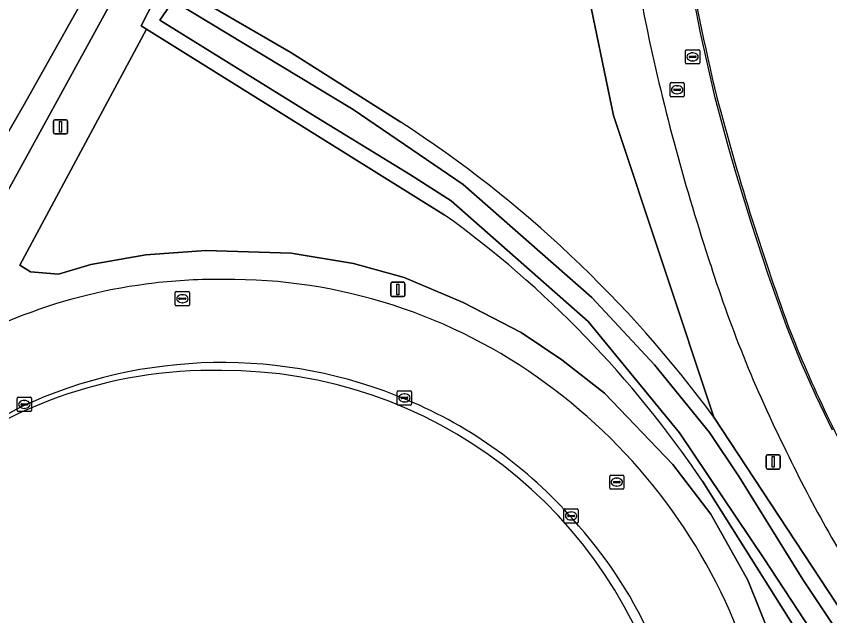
# Model space of a CAD drawing. Extents: x 155018 to 156648, y 383979 to 385733.
# Drawn here: x 155927.3 to 155984.4, y 384298.6 to 384340.7 of the extents above; entities that cross this region are included whole.
import ezdxf

# ---------------------------------------------------------------- set-up
doc = ezdxf.new("R2010")
doc.units = 0
for name, color, linetype in [('IMGEO_Berm_groen', 7, 'Continuous'), ('IMGEO_Erf', 7, 'Continuous'), ('IMGEO_Groenvoorziening', 7, 'Continuous'), ('IMGEO_Kolk', 7, 'Continuous'), ('IMGEO_Lichtmast', 7, 'Continuous'), ('IMGEO_Lijnafwatering', 7, 'Continuous'), ('IMGEO_Loofbos', 7, 'Continuous'), ('IMGEO_Oever', 7, 'Continuous'), ('IMGEO_Rijbaan_lokaal_gesloten', 7, 'Continuous'), ('IMGEO_Rijbaan_regionaal_gesloten', 7, 'Continuous'), ('IMGEO_Rioolput', 7, 'Continuous'), ('IMGEO_Waterloop', 7, 'Continuous')]:
    doc.layers.add(name, color=color, linetype=linetype)

msp = doc.modelspace()

# ---------------------------------------------------------------- linework, layer by layer
at = {"layer": 'IMGEO_Berm_groen'}
for points in [[(155933.067, 384343.869), (155927.821, 384334.493), (155919.212, 384319.557), (155916.895, 384315.729), (155917.111, 384315.566), (155916.712, 384314.868), (155917.359, 384314.042), (155919.466, 384315.317), (155934.67, 384343.021), (155955.765, 384383.112), (155980.733, 384442.411)], [(155973.277, 384400.649), (155975.664, 384409.534), (155978.783, 384421.265), (155982.25, 384433.99), (155984.253, 384441.128), (155980.733, 384442.411), (155955.765, 384383.112), (155934.67, 384343.021), (155919.466, 384315.317)], [(155965.672, 384374.833), (155965.45, 384368.425), (155966.434, 384352.466), (155967.287, 384343.12), (155969.25, 384333.726), (155976.293, 384312.524), (155988.357, 384294.18)], [(155980.408, 384296.757), (155978.671, 384301.077), (155976.086, 384305.715), (155973.407, 384309.198), (155968.617, 384314.212), (155965.602, 384316.559), (155962.742, 384318.486), (155958.673, 384320.596), (155954.52, 384322.333), (155950.979, 384323.333), (155946.591, 384324.058), (155940.586, 384324.246), (155936.377, 384323.942), (155932.517, 384323.254), (155930.244, 384322.566), (155928.267, 384322.748), (155927.519, 384323.217), (155936.413, 384339.792), (155936.039, 384340.025), (155936.97, 384341.805)]]:
    msp.add_lwpolyline(points, dxfattribs=at)
for centre, radius, start, end in [((156108.377, 384367.399), 139.544, 184.27298, 191.47007), ((156122.354, 384371.676), 154.099, 191.99501, 198.32504), ((156061.478, 384350.221), 89.572, 197.54029, 206.84864), ((155941.436, 384283.742), 38.466, 96.67, 124.8305), ((155941.438, 384283.545), 38.662, 89.3776, 96.6393), ((155942.217, 384284.621), 37.586, 53.6682, 90.547), ((155941.73, 384282.866), 33.499, 67.0913, 114.9173), ((155941.022, 384283.811), 31.998, 88.7683, 130.7227), ((155941.869, 384283.654), 32.147, 14.5067, 90.2832), ((155941.212, 384282.895), 39.572, 19.5053, 53.9765), ((155942.454, 384284.39), 31.813, 41.1623, 67.2228), ((155962.738, 384247.375), 74.649, 118.06585, 126.4565), ((156060.597, 384347.796), 87.709, 205.69489, 214.12026), ((155943.107, 384283.998), 31.587, 7.1177, 42.478)]:
    msp.add_arc(centre, radius, start, end, dxfattribs=at)
at = {"layer": 'IMGEO_Erf'}
for centre, radius, start, end in [((156116.25, 384369.215), 143.868, 184.83483, 193.75997), ((156149.693, 384380.214), 178.988, 194.63365, 200.0261), ((156064.528, 384351.228), 89.068, 201.26844, 210.03149)]:
    msp.add_arc(centre, radius, start, end, dxfattribs=at)
at = {"layer": 'IMGEO_Groenvoorziening'}
for points in [[(155976.293, 384312.524), (155969.25, 384333.726), (155967.287, 384343.12), (155966.434, 384352.466), (155965.45, 384368.425), (155965.672, 384374.833), (155966.332, 384381.217), (155965.943, 384383.197), (155966.239, 384398.439), (155956.348, 384377.929), (155949.732, 384364.613), (155938.162, 384343.051), (155946.577, 384338.162), (155954.291, 384333.267)], [(155957.349, 384326.752), (155936.413, 384339.792), (155927.519, 384323.217), (155928.267, 384322.748), (155930.244, 384322.566), (155932.517, 384323.254), (155936.377, 384323.942), (155940.586, 384324.246), (155946.591, 384324.058), (155950.979, 384323.333), (155954.52, 384322.333), (155958.673, 384320.596), (155962.742, 384318.486), (155965.602, 384316.559), (155968.617, 384314.212), (155973.407, 384309.198), (155976.086, 384305.715), (155978.671, 384301.077), (155980.408, 384296.757), (155981.559, 384292.713), (155982.386, 384287.489), (155982.653, 384283.228), (155982.31, 384278.047), (155981.007, 384272.089)], [(155987.189, 384289.457), (155975.487, 384308.023)]]:
    msp.add_lwpolyline(points, dxfattribs=at)
for centre, radius, start, end in [((155908.499, 384262.656), 84.16, 36.33779, 57.03638), ((155914.576, 384267.181), 73.336, 33.8424, 54.32078)]:
    msp.add_arc(centre, radius, start, end, dxfattribs=at)
at = {"layer": 'IMGEO_Kolk'}
for p, q in [((155954.05, 384313.455), (155954.05, 384314.307)), ((155954.125, 384314.381), (155954.977, 384314.381)), ((155954.538, 384314.161), (155954.563, 384314.161)), ((155955.051, 384314.307), (155955.051, 384313.455)), ((155927.338, 384312.994), (155927.338, 384313.846)), ((155927.413, 384313.92), (155928.265, 384313.92)), ((155927.597, 384313.414), (155927.597, 384313.426)), ((155928.035, 384313.377), (155927.637, 384313.377)), ((155927.64, 384313.463), (155928.038, 384313.463)), ((155927.826, 384313.7), (155927.851, 384313.7)), ((155928.081, 384313.426), (155928.081, 384313.414)), ((155928.339, 384313.846), (155928.339, 384312.994)), ((155954.977, 384313.381), (155954.125, 384313.381)), ((155954.309, 384313.875), (155954.309, 384313.887)), ((155954.747, 384313.838), (155954.349, 384313.838)), ((155954.352, 384313.924), (155954.75, 384313.924)), ((155954.561, 384313.601), (155954.536, 384313.601)), ((155954.793, 384313.887), (155954.793, 384313.875)), ((155928.265, 384312.92), (155927.413, 384312.92)), ((155927.849, 384313.14), (155927.824, 384313.14)), ((155965.763, 384305.155), (155965.763, 384306.007)), ((155965.838, 384306.081), (155966.69, 384306.081)), ((155966.764, 384306.007), (155966.764, 384305.155)), ((155966.022, 384305.575), (155966.022, 384305.587)), ((155966.46, 384305.538), (155966.062, 384305.538)), ((155966.065, 384305.624), (155966.463, 384305.624)), ((155966.251, 384305.861), (155966.276, 384305.861)), ((155966.506, 384305.587), (155966.506, 384305.575)), ((155966.69, 384305.081), (155965.838, 384305.081)), ((155966.274, 384305.301), (155966.249, 384305.301))]:
    msp.add_line(p, q, dxfattribs=at)
for points in [[(155954.05, 384313.455), (155954.05, 384314.307)], [(155954.125, 384314.381), (155954.977, 384314.381)], [(155955.051, 384314.307), (155955.051, 384313.455)], [(155927.338, 384312.994), (155927.338, 384313.846)], [(155927.413, 384313.92), (155928.265, 384313.92)], [(155928.339, 384313.846), (155928.339, 384312.994)], [(155954.977, 384313.381), (155954.125, 384313.381)], [(155928.265, 384312.92), (155927.413, 384312.92)], [(155965.763, 384305.155), (155965.763, 384306.007)], [(155965.838, 384306.081), (155966.69, 384306.081)], [(155966.764, 384306.007), (155966.764, 384305.155)], [(155966.69, 384305.081), (155965.838, 384305.081)]]:
    msp.add_lwpolyline(points, dxfattribs=at)
for centre, radius, start, end in [((155954.127, 384314.305), 0.0765, 91.552, 178.448), ((155954.127, 384314.305), 0.0765, 91.552, 178.448), ((155954.975, 384314.305), 0.0765, 1.552, 88.448), ((155954.975, 384314.305), 0.0765, 1.552, 88.448), ((155927.415, 384313.844), 0.0765, 91.552, 178.448), ((155927.415, 384313.844), 0.0765, 91.552, 178.448), ((155927.637, 384313.423), 0.0403, 85.8775, 175.7526), ((155927.634, 384313.413), 0.0366, 178.938, 274.7102), ((155928.038, 384313.42), 0.043, 264.8664, 352.4533), ((155928.042, 384313.425), 0.0386, 1.7309, 96.639), ((155928.263, 384313.844), 0.0765, 1.552, 88.448), ((155928.263, 384313.844), 0.0765, 1.552, 88.448), ((155954.127, 384313.457), 0.0765, 181.552, 268.448), ((155954.127, 384313.457), 0.0765, 181.552, 268.448), ((155954.349, 384313.884), 0.0403, 85.8775, 175.7526), ((155954.346, 384313.874), 0.0366, 178.938, 274.7102), ((155954.75, 384313.881), 0.043, 264.8664, 352.4533), ((155954.754, 384313.886), 0.0386, 1.7309, 96.639), ((155954.975, 384313.457), 0.0765, 271.552, 358.448), ((155954.975, 384313.457), 0.0765, 271.552, 358.448), ((155927.415, 384312.996), 0.0765, 181.552, 268.448), ((155927.415, 384312.996), 0.0765, 181.552, 268.448), ((155928.263, 384312.996), 0.0765, 271.552, 358.448), ((155928.263, 384312.996), 0.0765, 271.552, 358.448), ((155965.84, 384306.005), 0.0765, 91.552, 178.448), ((155965.84, 384306.005), 0.0765, 91.552, 178.448), ((155966.688, 384306.005), 0.0765, 1.552, 88.448), ((155966.688, 384306.005), 0.0765, 1.552, 88.448), ((155966.062, 384305.584), 0.0403, 85.8775, 175.7526), ((155966.059, 384305.574), 0.0366, 178.938, 274.7102), ((155966.463, 384305.581), 0.043, 264.8664, 352.4533), ((155966.467, 384305.586), 0.0386, 1.7309, 96.639), ((155965.84, 384305.157), 0.0765, 181.552, 268.448), ((155965.84, 384305.157), 0.0765, 181.552, 268.448), ((155966.688, 384305.157), 0.0765, 271.552, 358.448), ((155966.688, 384305.157), 0.0765, 271.552, 358.448)]:
    msp.add_arc(centre, radius, start, end, dxfattribs=at)
for centre, major_axis, ratio, start_param, end_param in [((155954.537, 384313.881), (-0.387, 0.002), 0.722429, 4.712389, 7.853982), ((155954.562, 384313.881), (-0.39, 0.002), 0.717154, 1.570796, 4.712389), ((155927.825, 384313.42), (-0.387, 0.002), 0.722429, 4.712389, 7.853982), ((155927.85, 384313.42), (-0.39, 0.002), 0.717154, 1.570796, 4.712389), ((155966.25, 384305.581), (-0.387, 0.002), 0.722429, 4.712389, 7.853982), ((155966.275, 384305.581), (-0.39, 0.002), 0.717154, 1.570796, 4.712389)]:
    msp.add_ellipse(centre, major_axis=major_axis, ratio=ratio, start_param=start_param, end_param=end_param, dxfattribs=at)
at = {"layer": 'IMGEO_Lichtmast'}
for p, q in [((155929.988, 384333.43), (155930.778, 384333.43)), ((155930.778, 384333.43), (155929.988, 384333.43)), ((155929.888, 384332.53), (155929.888, 384333.33)), ((155929.888, 384333.33), (155929.888, 384332.53)), ((155930.878, 384333.33), (155930.878, 384332.53)), ((155930.878, 384332.53), (155930.878, 384333.33)), ((155930.778, 384332.43), (155929.988, 384332.43)), ((155929.988, 384332.43), (155930.778, 384332.43)), ((155953.689, 384322.003), (155954.479, 384322.003)), ((155954.479, 384322.003), (155953.689, 384322.003)), ((155953.589, 384321.103), (155953.589, 384321.903)), ((155953.589, 384321.903), (155953.589, 384321.103)), ((155954.579, 384321.903), (155954.579, 384321.103)), ((155954.579, 384321.103), (155954.579, 384321.903)), ((155954.479, 384321.003), (155953.689, 384321.003)), ((155953.689, 384321.003), (155954.479, 384321.003)), ((155979.968, 384308.977), (155979.968, 384309.777)), ((155979.968, 384309.777), (155979.968, 384308.977)), ((155980.068, 384309.877), (155980.858, 384309.877)), ((155980.858, 384309.877), (155980.068, 384309.877)), ((155980.958, 384309.777), (155980.958, 384308.977)), ((155980.958, 384308.977), (155980.958, 384309.777)), ((155980.858, 384308.877), (155980.068, 384308.877)), ((155980.068, 384308.877), (155980.858, 384308.877))]:
    msp.add_line(p, q, dxfattribs=at)
for points in [[(155930.308, 384333.305), (155930.458, 384333.305), (155930.458, 384332.555), (155930.308, 384332.555), (155930.308, 384333.305)], [(155954.009, 384321.878), (155954.159, 384321.878), (155954.159, 384321.128), (155954.009, 384321.128), (155954.009, 384321.878)], [(155980.388, 384309.752), (155980.538, 384309.752), (155980.538, 384309.002), (155980.388, 384309.002), (155980.388, 384309.752)]]:
    msp.add_lwpolyline(points, dxfattribs=at)
for centre, start, end in [((155929.988, 384333.33), 90, 180), ((155929.988, 384333.33), 90, 180), ((155930.778, 384333.33), 0, 90), ((155930.778, 384333.33), 360, 90), ((155929.988, 384332.53), 180, 270), ((155929.988, 384332.53), 180, 270), ((155930.778, 384332.53), 270, 0), ((155930.778, 384332.53), 270, 0), ((155953.689, 384321.903), 90, 180), ((155953.689, 384321.903), 90, 180), ((155954.479, 384321.903), 0, 90), ((155954.479, 384321.903), 360, 90), ((155953.689, 384321.103), 180, 270), ((155953.689, 384321.103), 180, 270), ((155954.479, 384321.103), 270, 0), ((155954.479, 384321.103), 270, 0), ((155980.068, 384309.777), 90, 180), ((155980.068, 384309.777), 90, 180), ((155980.858, 384309.777), 0, 90), ((155980.858, 384309.777), 360, 90), ((155980.068, 384308.977), 180, 270), ((155980.068, 384308.977), 180, 270), ((155980.858, 384308.977), 270, 0), ((155980.858, 384308.977), 270, 0)]:
    msp.add_arc(centre, 0.1, start, end, dxfattribs=at)
at = {"layer": 'IMGEO_Lijnafwatering'}
for points in [[(155977.827, 384329.795), (155977.332, 384331.514), (155976.855, 384333.238), (155976.394, 384334.966), (155975.353, 384339.54), (155974.462, 384344.145), (155973.72, 384348.777)], [(155984.622, 384311.612), (155983.481, 384314.002), (155982.411, 384316.425), (155981.414, 384318.879), (155980.141, 384322.492), (155978.945, 384326.131), (155977.827, 384329.795)]]:
    msp.add_lwpolyline(points, dxfattribs=at)
at = {"layer": 'IMGEO_Loofbos'}
for centre, radius, start, end in [((155941.022, 384283.811), 31.998, 88.7683, 130.7227), ((155941.869, 384283.654), 32.147, 14.5067, 90.2832)]:
    msp.add_arc(centre, radius, start, end, dxfattribs=at)
at = {"layer": 'IMGEO_Oever'}
for points in [[(155954.291, 384333.267), (155946.577, 384338.162), (155938.162, 384343.051), (155937.747, 384343.292), (155936.97, 384341.805), (155936.039, 384340.025), (155936.413, 384339.792), (155957.349, 384326.752)], [(155986.444, 384292.495), (155979.82, 384302.559), (155973.875, 384311.433), (155967.463, 384319.247), (155957.824, 384327.739), (155954.979, 384329.565), (155948.1, 384333.769), (155937.357, 384340.436), (155938.291, 384341.794), (155950.945, 384334.151), (155958.674, 384328.886), (155967.718, 384320.945), (155972.113, 384316.21), (155975.988, 384311.444), (155978.068, 384308.344), (155982.548, 384301.126), (155987.984, 384292.973)], [(155988.357, 384294.18), (155976.293, 384312.524)], [(155975.487, 384308.023), (155987.189, 384289.457)]]:
    msp.add_lwpolyline(points, dxfattribs=at)
for centre, radius, start, end in [((155908.499, 384262.656), 84.16, 36.33779, 57.03638), ((155914.576, 384267.181), 73.336, 33.8424, 54.32078)]:
    msp.add_arc(centre, radius, start, end, dxfattribs=at)
at = {"layer": 'IMGEO_Rijbaan_lokaal_gesloten'}
for centre, radius, start, end in [((156108.377, 384367.399), 139.544, 184.27298, 191.47007), ((156116.25, 384369.215), 143.868, 184.83483, 193.75997), ((156122.354, 384371.676), 154.099, 191.99501, 198.32504), ((156149.693, 384380.214), 178.988, 194.63365, 200.0261), ((156061.478, 384350.221), 89.572, 197.54029, 206.84864), ((156064.528, 384351.228), 89.068, 201.26844, 210.03149), ((156060.597, 384347.796), 87.709, 205.69489, 214.12026)]:
    msp.add_arc(centre, radius, start, end, dxfattribs=at)
at = {"layer": 'IMGEO_Rijbaan_regionaal_gesloten'}
msp.add_lwpolyline([(155913.936, 384303.965), (155917.359, 384314.042), (155916.712, 384314.868), (155917.111, 384315.566), (155916.895, 384315.729), (155919.212, 384319.557), (155927.821, 384334.493), (155933.067, 384343.869)], dxfattribs=at)
for centre, radius, start, end in [((155941.436, 384283.742), 38.466, 96.67, 124.8305), ((155941.438, 384283.545), 38.662, 89.3776, 96.6393), ((155942.217, 384284.621), 37.586, 53.6682, 90.547), ((155941.73, 384282.866), 33.499, 67.0913, 114.9173), ((155941.212, 384282.895), 39.572, 19.5053, 53.9765), ((155942.454, 384284.39), 31.813, 41.1623, 67.2228), ((155962.738, 384247.375), 74.649, 118.06585, 126.4565), ((155943.107, 384283.998), 31.587, 7.1177, 42.478)]:
    msp.add_arc(centre, radius, start, end, dxfattribs=at)
at = {"layer": 'IMGEO_Rioolput'}
for p, q in [((155974.301, 384337.425), (155974.301, 384338.277)), ((155974.376, 384338.351), (155975.228, 384338.351)), ((155974.789, 384338.131), (155974.814, 384338.131)), ((155975.302, 384338.277), (155975.302, 384337.425)), ((155974.56, 384337.845), (155974.56, 384337.857)), ((155974.998, 384337.808), (155974.6, 384337.808)), ((155974.603, 384337.894), (155975.001, 384337.894)), ((155974.812, 384337.571), (155974.787, 384337.571)), ((155975.044, 384337.857), (155975.044, 384337.845)), ((155975.228, 384337.351), (155974.376, 384337.351)), ((155973.215, 384335.112), (155973.215, 384335.964)), ((155973.29, 384336.038), (155974.142, 384336.038)), ((155973.703, 384335.818), (155973.728, 384335.818)), ((155974.216, 384335.964), (155974.216, 384335.112)), ((155973.474, 384335.532), (155973.474, 384335.544)), ((155973.912, 384335.495), (155973.514, 384335.495)), ((155973.517, 384335.581), (155973.915, 384335.581)), ((155973.726, 384335.258), (155973.701, 384335.258)), ((155973.958, 384335.544), (155973.958, 384335.532)), ((155974.142, 384335.038), (155973.29, 384335.038)), ((155938.445, 384320.427), (155938.445, 384321.279)), ((155938.52, 384321.353), (155939.372, 384321.353)), ((155938.704, 384320.847), (155938.704, 384320.859)), ((155939.142, 384320.81), (155938.744, 384320.81)), ((155938.747, 384320.896), (155939.145, 384320.896)), ((155938.933, 384321.133), (155938.958, 384321.133)), ((155939.188, 384320.859), (155939.188, 384320.847)), ((155939.446, 384321.279), (155939.446, 384320.427)), ((155939.372, 384320.353), (155938.52, 384320.353)), ((155938.956, 384320.573), (155938.931, 384320.573)), ((155968.974, 384307.533), (155968.974, 384308.385)), ((155969.049, 384308.459), (155969.901, 384308.459)), ((155969.462, 384308.239), (155969.487, 384308.239)), ((155969.975, 384308.385), (155969.975, 384307.533)), ((155969.233, 384307.953), (155969.233, 384307.965)), ((155969.671, 384307.916), (155969.273, 384307.916)), ((155969.276, 384308.002), (155969.674, 384308.002)), ((155969.485, 384307.679), (155969.46, 384307.679)), ((155969.717, 384307.965), (155969.717, 384307.953)), ((155969.901, 384307.459), (155969.049, 384307.459))]:
    msp.add_line(p, q, dxfattribs=at)
for points in [[(155974.301, 384337.425), (155974.301, 384338.277)], [(155974.376, 384338.351), (155975.228, 384338.351)], [(155975.302, 384338.277), (155975.302, 384337.425)], [(155975.228, 384337.351), (155974.376, 384337.351)], [(155973.215, 384335.112), (155973.215, 384335.964)], [(155973.29, 384336.038), (155974.142, 384336.038)], [(155974.216, 384335.964), (155974.216, 384335.112)], [(155974.142, 384335.038), (155973.29, 384335.038)], [(155938.445, 384320.427), (155938.445, 384321.279)], [(155938.52, 384321.353), (155939.372, 384321.353)], [(155939.446, 384321.279), (155939.446, 384320.427)], [(155939.372, 384320.353), (155938.52, 384320.353)], [(155968.974, 384307.533), (155968.974, 384308.385)], [(155969.049, 384308.459), (155969.901, 384308.459)], [(155969.975, 384308.385), (155969.975, 384307.533)], [(155969.901, 384307.459), (155969.049, 384307.459)]]:
    msp.add_lwpolyline(points, dxfattribs=at)
for centre, radius, start, end in [((155974.378, 384338.275), 0.0765, 91.552, 178.448), ((155974.378, 384338.275), 0.0765, 91.552, 178.448), ((155975.226, 384338.275), 0.0765, 1.552, 88.448), ((155975.226, 384338.275), 0.0765, 1.552, 88.448), ((155974.378, 384337.427), 0.0765, 181.552, 268.448), ((155974.378, 384337.427), 0.0765, 181.552, 268.448), ((155974.6, 384337.854), 0.0403, 85.8775, 175.7526), ((155974.597, 384337.844), 0.0366, 178.938, 274.7102), ((155975.001, 384337.851), 0.043, 264.8664, 352.4533), ((155975.005, 384337.856), 0.0386, 1.7309, 96.639), ((155975.226, 384337.427), 0.0765, 271.552, 358.448), ((155975.226, 384337.427), 0.0765, 271.552, 358.448), ((155973.292, 384335.962), 0.0765, 91.552, 178.448), ((155973.292, 384335.962), 0.0765, 91.552, 178.448), ((155974.14, 384335.962), 0.0765, 1.552, 88.448), ((155974.14, 384335.962), 0.0765, 1.552, 88.448), ((155973.292, 384335.114), 0.0765, 181.552, 268.448), ((155973.292, 384335.114), 0.0765, 181.552, 268.448), ((155973.514, 384335.541), 0.0403, 85.8775, 175.7526), ((155973.511, 384335.531), 0.0366, 178.938, 274.7102), ((155973.915, 384335.538), 0.043, 264.8664, 352.4533), ((155973.919, 384335.543), 0.0386, 1.7309, 96.639), ((155974.14, 384335.114), 0.0765, 271.552, 358.448), ((155974.14, 384335.114), 0.0765, 271.552, 358.448), ((155938.522, 384321.277), 0.0765, 91.552, 178.448), ((155938.522, 384321.277), 0.0765, 91.552, 178.448), ((155938.744, 384320.856), 0.0403, 85.8775, 175.7526), ((155938.741, 384320.846), 0.0366, 178.938, 274.7102), ((155939.145, 384320.853), 0.043, 264.8664, 352.4533), ((155939.149, 384320.858), 0.0386, 1.7309, 96.639), ((155939.37, 384321.277), 0.0765, 1.552, 88.448), ((155939.37, 384321.277), 0.0765, 1.552, 88.448), ((155938.522, 384320.429), 0.0765, 181.552, 268.448), ((155938.522, 384320.429), 0.0765, 181.552, 268.448), ((155939.37, 384320.429), 0.0765, 271.552, 358.448), ((155939.37, 384320.429), 0.0765, 271.552, 358.448), ((155969.051, 384308.383), 0.0765, 91.552, 178.448), ((155969.051, 384308.383), 0.0765, 91.552, 178.448), ((155969.899, 384308.383), 0.0765, 1.552, 88.448), ((155969.899, 384308.383), 0.0765, 1.552, 88.448), ((155969.273, 384307.962), 0.0403, 85.8775, 175.7526), ((155969.27, 384307.952), 0.0366, 178.938, 274.7102), ((155969.674, 384307.959), 0.043, 264.8664, 352.4533), ((155969.678, 384307.964), 0.0386, 1.7309, 96.639), ((155969.051, 384307.535), 0.0765, 181.552, 268.448), ((155969.051, 384307.535), 0.0765, 181.552, 268.448), ((155969.899, 384307.535), 0.0765, 271.552, 358.448), ((155969.899, 384307.535), 0.0765, 271.552, 358.448)]:
    msp.add_arc(centre, radius, start, end, dxfattribs=at)
for centre, major_axis, ratio, start_param, end_param in [((155974.788, 384337.851), (-0.387, 0.002), 0.722429, 4.712389, 7.853982), ((155974.813, 384337.851), (-0.39, 0.002), 0.717154, 1.570796, 4.712389), ((155973.702, 384335.538), (-0.387, 0.002), 0.722429, 4.712389, 7.853982), ((155973.727, 384335.538), (-0.39, 0.002), 0.717154, 1.570796, 4.712389), ((155938.932, 384320.853), (-0.387, 0.002), 0.722429, 4.712389, 7.853982), ((155938.957, 384320.853), (-0.39, 0.002), 0.717154, 1.570796, 4.712389), ((155969.461, 384307.959), (-0.387, 0.002), 0.722429, 4.712389, 7.853982), ((155969.486, 384307.959), (-0.39, 0.002), 0.717154, 1.570796, 4.712389)]:
    msp.add_ellipse(centre, major_axis=major_axis, ratio=ratio, start_param=start_param, end_param=end_param, dxfattribs=at)
at = {"layer": 'IMGEO_Waterloop'}
msp.add_lwpolyline([(155987.984, 384292.973), (155982.548, 384301.126), (155978.068, 384308.344), (155975.988, 384311.444), (155972.113, 384316.21), (155967.718, 384320.945), (155958.674, 384328.886), (155950.945, 384334.151), (155938.291, 384341.794), (155937.357, 384340.436), (155948.1, 384333.769), (155954.979, 384329.565), (155957.824, 384327.739), (155967.463, 384319.247), (155973.875, 384311.433), (155979.82, 384302.559), (155986.444, 384292.495)], dxfattribs=at)

doc.saveas('drawing.dxf')
